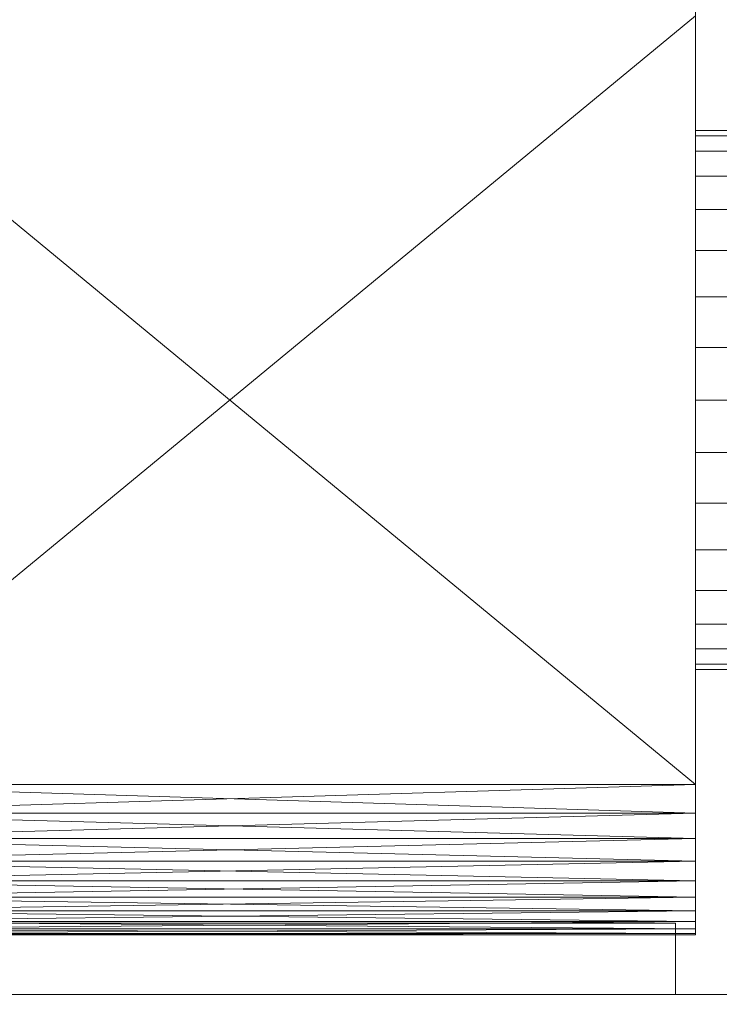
# Model space of a CAD drawing. Header units: millimetres. Extents: x -4738 to 65662, y -68080 to 6847.
# Tile 429 of 656: x 1545 to 1721, y -33386 to -33138. Entities that reach past the tile are written whole.
import ezdxf

# ---------------------------------------------------------------- set-up
doc = ezdxf.new("R2010")
doc.units = ezdxf.units.MM
doc.layers.add('COTAS_O', color=1, linetype='Continuous', lineweight=0)
doc.layers.add('frontal_secador', color=7, linetype='Continuous', lineweight=0)
doc.dimstyles.new('R19_100', dxfattribs={"dimtxt": 250, "dimasz": 150, "dimexe": 150, "dimexo": 80, "dimgap": 100, "dimtad": 1, "dimtih": 1, "dimtoh": 1, "dimdsep": 46, "dimcen": 0.09, "dimadec": 0, "dimazin": 0, "dimtfac": 1, "dimtdec": 4, "dimtofl": 0, "dimtmove": 0, "dimatfit": 3, "dimfxl": 1, "dimtolj": 1, "dimtzin": 0, "dimarcsym": 0})

# ---------------------------------------------------------------- blocks, each defined once
blk = doc.blocks.new('DIM_R31_48')
at = {"layer": 'COTAS_O'}
for p, q in [((-1725, -33700), (-1575, -33655)), ((1725, -33700), (1575, -33655)), ((-1725, -34400), (-1725, -33700)), ((-1725, -33700), (1725, -33700)), ((-1725, -33700), (-1575, -33745)), ((1725, -33700), (1575, -33745)), ((1725, -34400), (1725, -33700))]:
    blk.add_line(p, q, dxfattribs=at)
blk.add_text('3450 O', height=250, dxfattribs=at).set_placement((0, -33600))

msp = doc.modelspace()

# ---------------------------------------------------------------- linework, layer by layer
at = {"layer": 'frontal_secador'}
for p, q in [((1715, -33359), (1715, -33098.5)), ((1715, -33098.5), (1715, -33354.82)), ((1715, -33117.12), (1715, -33330.5)), ((1715, -33117.12), (1715, -33354.82)), ((1715, -33337.72), (1715, -33122.82)), ((1715, -33359), (1715, -33122.82)), ((1715, -33129.28), (1715, -33330.5)), ((1715, -33330.5), (1480, -33136.5)), ((1715, -33136.5), (1480, -33330.5)), ((1715, -33337.72), (1715, -33136.5)), ((1715, -33136.5), (1715, -33330.5)), ((1715, -33166.807), (1715, -33165.5)), ((1740, -33165.5), (1715, -33165.5)), ((1715, -33170.676), (1715, -33166.807)), ((1740, -33166.807), (1715, -33166.807)), ((1715, -33176.96), (1715, -33170.676)), ((1740, -33170.676), (1715, -33170.676)), ((1715, -33185.417), (1715, -33176.96)), ((1740, -33176.96), (1715, -33176.96)), ((1715, -33195.721), (1715, -33185.417)), ((1740, -33185.417), (1715, -33185.417)), ((1715, -33207.478), (1715, -33195.721)), ((1740, -33195.721), (1715, -33195.721)), ((1715, -33220.234), (1715, -33207.478)), ((1740, -33207.478), (1715, -33207.478)), ((1715, -33233.5), (1715, -33220.234)), ((1740, -33220.234), (1715, -33220.234)), ((1715, -33233.5), (1715, -33246.766)), ((1715, -33233.5), (1740, -33233.5)), ((1715, -33246.766), (1715, -33259.522)), ((1740, -33246.766), (1715, -33246.766)), ((1715, -33259.522), (1715, -33271.279)), ((1740, -33259.522), (1715, -33259.522)), ((1715, -33271.279), (1715, -33281.583)), ((1740, -33271.279), (1715, -33271.279)), ((1715, -33281.583), (1715, -33290.04)), ((1740, -33281.583), (1715, -33281.583)), ((1715, -33290.04), (1715, -33296.324)), ((1740, -33290.04), (1715, -33290.04)), ((1715, -33296.324), (1715, -33300.193)), ((1740, -33296.324), (1715, -33296.324)), ((1715, -33300.193), (1715, -33301.5)), ((1740, -33300.193), (1715, -33300.193)), ((1740, -33301.5), (1715, -33301.5)), ((1715, -33337.72), (1480, -33330.5)), ((1715, -33330.5), (1480, -33330.5)), ((1715, -33330.5), (1480, -33337.72)), ((1715, -33330.5), (1715, -33337.72)), ((1715, -33330.5), (1715, -33344.18)), ((1715, -33330.5), (1715, -33354.82)), ((1715, -33344.18), (1480, -33337.72)), ((1715, -33337.72), (1480, -33337.72)), ((1715, -33337.72), (1480, -33344.18)), ((1715, -33349.88), (1715, -33337.72)), ((1715, -33337.72), (1715, -33344.18)), ((1715, -33359), (1715, -33337.72)), ((1715, -33349.88), (1480, -33344.18)), ((1715, -33344.18), (1480, -33344.18)), ((1715, -33344.18), (1480, -33349.88)), ((1715, -33344.18), (1715, -33349.88)), ((1715, -33344.18), (1715, -33354.82)), ((1715, -33354.82), (1480, -33349.88)), ((1715, -33349.88), (1480, -33349.88)), ((1715, -33349.88), (1480, -33354.82)), ((1715, -33359), (1715, -33349.88)), ((1715, -33349.88), (1715, -33354.82)), ((1715, -33359), (1480, -33354.82)), ((1715, -33354.82), (1480, -33354.82)), ((1715, -33354.82), (1480, -33359)), ((1715, -33354.82), (1715, -33359)), ((1715, -33354.82), (1715, -33362.42)), ((1715, -33354.82), (1715, -33366.98)), ((1715, -33362.42), (1480, -33359)), ((1715, -33359), (1480, -33359)), ((1715, -33359), (1480, -33362.42)), ((1715, -33365.08), (1715, -33359)), ((1715, -33359), (1715, -33362.42)), ((1715, -33368.12), (1715, -33359)), ((1715, -33366.98), (1715, -33359)), ((1715, -33365.08), (1480, -33362.42)), ((1715, -33362.42), (1480, -33362.42)), ((1715, -33362.42), (1480, -33365.08)), ((1715, -33362.42), (1715, -33365.08)), ((1715, -33362.42), (1715, -33366.98)), ((1440, -33365.5), (1710, -33365.5)), ((1715, -33366.98), (1480, -33365.08)), ((1715, -33365.08), (1480, -33365.08)), ((1715, -33365.08), (1480, -33366.98)), ((1710, -33383.5), (1710, -33365.5)), ((1715, -33368.12), (1715, -33365.08)), ((1715, -33365.08), (1715, -33366.98)), ((1715, -33368.12), (1480, -33366.98)), ((1715, -33366.98), (1480, -33366.98)), ((1715, -33366.98), (1480, -33368.12)), ((1715, -33368.5), (1480, -33368.12)), ((1715, -33368.12), (1480, -33368.12)), ((1715, -33368.12), (1480, -33368.5)), ((1480, -33368.5), (1715, -33368.5)), ((1715, -33366.98), (1715, -33368.5)), ((1715, -33368.12), (1715, -33366.98)), ((1715, -33368.5), (1715, -33368.12)), ((1325, -33383.5), (2125, -33383.5)), ((1440, -33383.5), (1710, -33383.5))]:
    msp.add_line(p, q, dxfattribs=at)

# ---------------------------------------------------------------- dimensions: what is measured, and where the dimension line sits
at = {"layer": 'COTAS_O'}
dim = msp.add_aligned_dim(p1=(-1725, -34400), p2=(1725, -34400), distance=700, text='<> O', dimstyle='R19_100', dxfattribs=at)
dim.commit()
dim.dimension.update_dxf_attribs({"geometry": 'DIM_R31_48', "text_midpoint": (0, -33700)})

doc.saveas('drawing.dxf')
